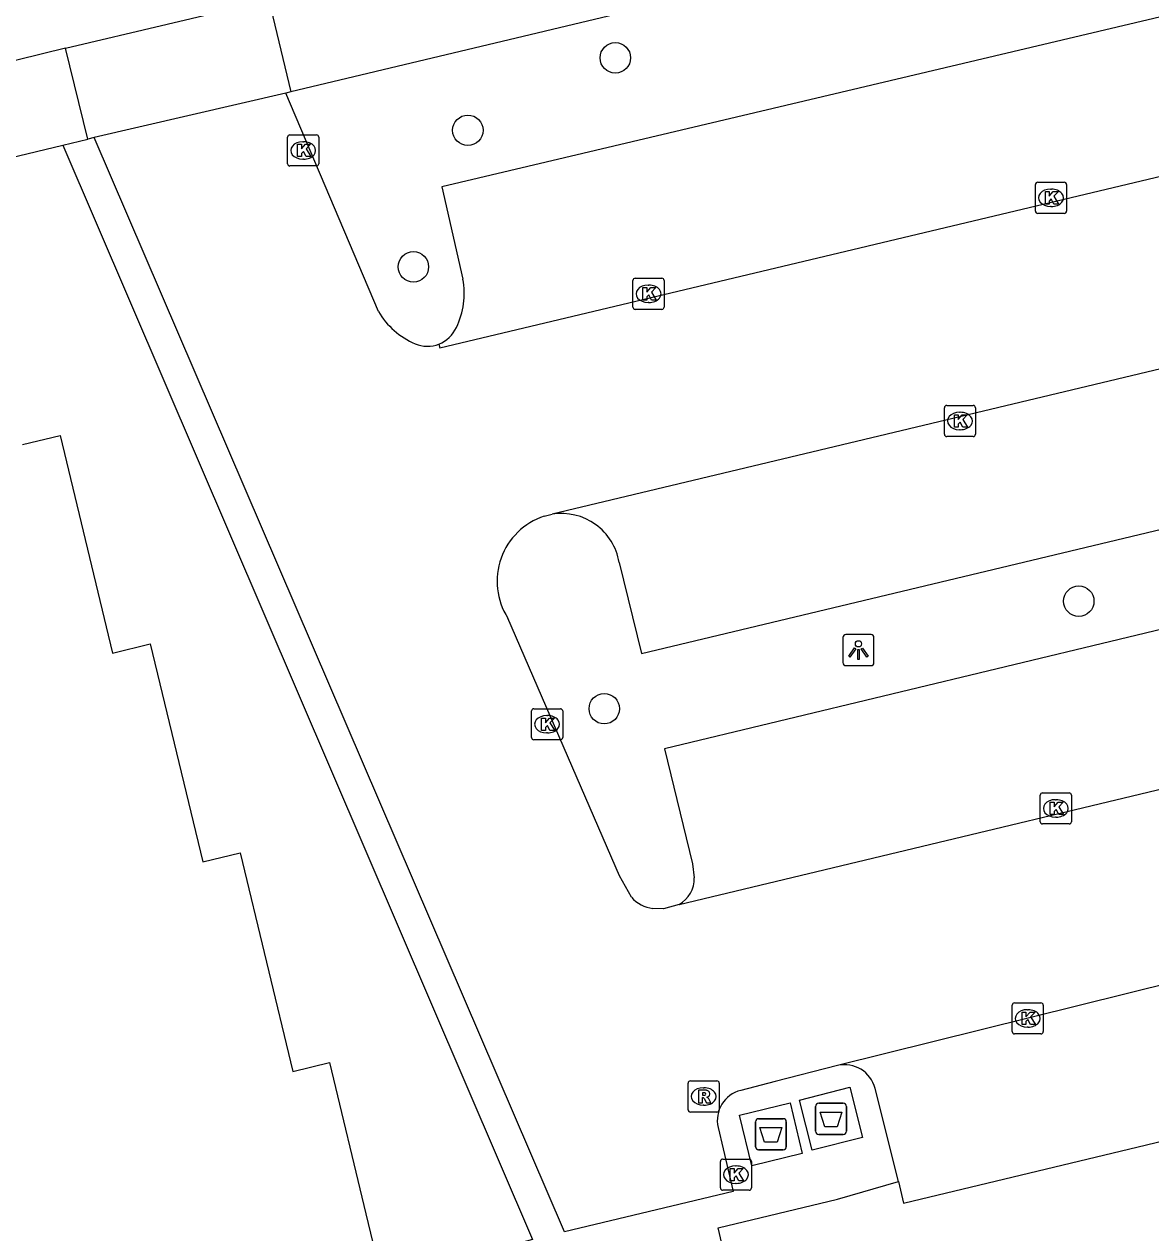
# Model space of a CAD drawing. Extents: x 158038 to 159242, y 380133 to 381214.
# Drawn here: x 158712.16 to 158748.37, y 380525.58 to 380564.42 of the extents above; entities that cross this region are included whole.
import ezdxf

# ---------------------------------------------------------------- set-up
doc = ezdxf.new("R2010")
doc.units = 0
for name, color, linetype in [('IMGEO_Afval_apart_plaats', 7, 'Continuous'), ('IMGEO_Boom', 7, 'Continuous'), ('IMGEO_Kolk', 7, 'Continuous'), ('IMGEO_Lichtpunt', 7, 'Continuous'), ('IMGEO_Pand', 7, 'Continuous'), ('IMGEO_Parkeervlak_open', 7, 'Continuous'), ('IMGEO_Rijbaan_lokaal_open', 7, 'Continuous'), ('IMGEO_Rioolput', 7, 'Continuous'), ('IMGEO_Voetpad_gesloten', 7, 'Continuous'), ('IMGEO_Voetpad_open', 7, 'Continuous')]:
    doc.layers.add(name, color=color, linetype=linetype)

msp = doc.modelspace()

# ---------------------------------------------------------------- linework, layer by layer
at = {"layer": 'IMGEO_Afval_apart_plaats'}
for p, q in [((158737.596, 380528.842), (158737.596, 380529.642)), ((158737.596, 380529.642), (158737.596, 380528.842)), ((158737.696, 380529.742), (158738.486, 380529.742)), ((158738.486, 380529.742), (158737.696, 380529.742)), ((158738.586, 380529.642), (158738.586, 380528.842)), ((158738.586, 380528.842), (158738.586, 380529.642)), ((158735.764, 380529.244), (158736.554, 380529.244)), ((158736.554, 380529.244), (158735.764, 380529.244)), ((158735.664, 380528.344), (158735.664, 380529.144)), ((158735.664, 380529.144), (158735.664, 380528.344)), ((158736.654, 380529.144), (158736.654, 380528.344)), ((158736.654, 380528.344), (158736.654, 380529.144)), ((158738.486, 380528.742), (158737.696, 380528.742)), ((158737.696, 380528.742), (158738.486, 380528.742)), ((158736.554, 380528.244), (158735.764, 380528.244)), ((158735.764, 380528.244), (158736.554, 380528.244))]:
    msp.add_line(p, q, dxfattribs=at)
for points in [[(158737.739, 380529.456), (158738.443, 380529.456), (158738.294, 380528.986), (158737.888, 380528.986), (158737.739, 380529.456)], [(158735.807, 380528.958), (158736.511, 380528.958), (158736.362, 380528.488), (158735.956, 380528.488), (158735.807, 380528.958)]]:
    msp.add_lwpolyline(points, dxfattribs=at)
for centre, start, end in [((158737.696, 380529.642), 90, 180), ((158737.696, 380529.642), 90, 180), ((158738.486, 380529.642), 0, 90), ((158738.486, 380529.642), 360, 90), ((158735.764, 380529.144), 90, 180), ((158735.764, 380529.144), 90, 180), ((158736.554, 380529.144), 0, 90), ((158736.554, 380529.144), 360, 90), ((158737.696, 380528.842), 180, 270), ((158737.696, 380528.842), 180, 270), ((158738.486, 380528.842), 270, 0), ((158738.486, 380528.842), 270, 0), ((158735.764, 380528.344), 180, 270), ((158735.764, 380528.344), 180, 270), ((158736.554, 380528.344), 270, 0), ((158736.554, 380528.344), 270, 0)]:
    msp.add_arc(centre, 0.1, start, end, dxfattribs=at)
at = {"layer": 'IMGEO_Boom'}
for centre in [(158731.159, 380563.34), (158726.42, 380561.012), (158724.67, 380556.623), (158746.054, 380545.879), (158730.803, 380542.423)]:
    msp.add_circle(centre, 0.489, dxfattribs=at)
at = {"layer": 'IMGEO_Kolk'}
for p, q in [((158720.626, 380559.939), (158720.626, 380560.791)), ((158720.701, 380560.865), (158721.553, 380560.865)), ((158721.627, 380560.791), (158721.627, 380559.939)), ((158721.114, 380560.645), (158721.139, 380560.645)), ((158721.137, 380560.085), (158721.112, 380560.085)), ((158721.553, 380559.865), (158720.701, 380559.865)), ((158744.661, 380558.416), (158744.661, 380559.268)), ((158744.736, 380559.342), (158745.588, 380559.342)), ((158745.149, 380559.122), (158745.174, 380559.122)), ((158745.662, 380559.268), (158745.662, 380558.416)), ((158745.588, 380558.342), (158744.736, 380558.342)), ((158745.172, 380558.562), (158745.147, 380558.562)), ((158731.725, 380555.332), (158731.725, 380556.184)), ((158731.8, 380556.258), (158732.652, 380556.258)), ((158732.213, 380556.038), (158732.238, 380556.038)), ((158732.726, 380556.184), (158732.726, 380555.332)), ((158732.652, 380555.258), (158731.8, 380555.258)), ((158732.236, 380555.478), (158732.211, 380555.478)), ((158741.809, 380552.169), (158742.661, 380552.169)), ((158741.734, 380551.243), (158741.734, 380552.095)), ((158742.222, 380551.949), (158742.247, 380551.949)), ((158742.735, 380552.095), (158742.735, 380551.243)), ((158742.245, 380551.389), (158742.22, 380551.389)), ((158742.661, 380551.169), (158741.809, 380551.169)), ((158728.541, 380542.423), (158729.393, 380542.423)), ((158728.466, 380541.497), (158728.466, 380542.349)), ((158728.954, 380542.203), (158728.979, 380542.203)), ((158729.467, 380542.349), (158729.467, 380541.497)), ((158728.977, 380541.643), (158728.952, 380541.643)), ((158729.393, 380541.423), (158728.541, 380541.423)), ((158744.891, 380539.718), (158745.743, 380539.718)), ((158744.816, 380538.792), (158744.816, 380539.644)), ((158745.304, 380539.498), (158745.329, 380539.498)), ((158745.817, 380539.644), (158745.817, 380538.792)), ((158745.327, 380538.938), (158745.302, 380538.938)), ((158745.743, 380538.718), (158744.891, 380538.718)), ((158743.913, 380532.043), (158743.913, 380532.895)), ((158743.988, 380532.969), (158744.84, 380532.969)), ((158744.401, 380532.749), (158744.426, 380532.749)), ((158744.914, 380532.895), (158744.914, 380532.043)), ((158744.84, 380531.969), (158743.988, 380531.969)), ((158744.424, 380532.189), (158744.399, 380532.189)), ((158734.534, 380527.021), (158734.534, 380527.873)), ((158734.609, 380527.947), (158735.461, 380527.947)), ((158735.022, 380527.727), (158735.047, 380527.727)), ((158735.535, 380527.873), (158735.535, 380527.021)), ((158735.461, 380526.947), (158734.609, 380526.947)), ((158735.045, 380527.167), (158735.02, 380527.167))]:
    msp.add_line(p, q, dxfattribs=at)
for points in [[(158720.626, 380559.939), (158720.626, 380560.791)], [(158720.701, 380560.865), (158721.553, 380560.865)], [(158721.627, 380560.791), (158721.627, 380559.939)], [(158720.947, 380560.565), (158721.07, 380560.565), (158721.07, 380560.414), (158721.2, 380560.565), (158721.364, 380560.565), (158721.218, 380560.414), (158721.371, 380560.165), (158721.219, 380560.165), (158721.134, 380560.329), (158721.07, 380560.262), (158721.07, 380560.165), (158720.947, 380560.165), (158720.947, 380560.565)], [(158721.553, 380559.865), (158720.701, 380559.865)], [(158744.661, 380558.416), (158744.661, 380559.268)], [(158744.736, 380559.342), (158745.588, 380559.342)], [(158745.662, 380559.268), (158745.662, 380558.416)], [(158744.982, 380559.042), (158745.105, 380559.042), (158745.105, 380558.891), (158745.235, 380559.042), (158745.399, 380559.042), (158745.253, 380558.891), (158745.406, 380558.642), (158745.254, 380558.642), (158745.169, 380558.806), (158745.105, 380558.739), (158745.105, 380558.642), (158744.982, 380558.642), (158744.982, 380559.042)], [(158745.588, 380558.342), (158744.736, 380558.342)], [(158731.725, 380555.332), (158731.725, 380556.184)], [(158731.8, 380556.258), (158732.652, 380556.258)], [(158732.726, 380556.184), (158732.726, 380555.332)], [(158732.046, 380555.958), (158732.169, 380555.958), (158732.169, 380555.807), (158732.299, 380555.958), (158732.463, 380555.958), (158732.317, 380555.807), (158732.47, 380555.558), (158732.318, 380555.558), (158732.233, 380555.722), (158732.169, 380555.655), (158732.169, 380555.558), (158732.046, 380555.558), (158732.046, 380555.958)], [(158732.652, 380555.258), (158731.8, 380555.258)], [(158741.809, 380552.169), (158742.661, 380552.169)], [(158741.734, 380551.243), (158741.734, 380552.095)], [(158742.055, 380551.869), (158742.178, 380551.869), (158742.178, 380551.718), (158742.308, 380551.869), (158742.472, 380551.869), (158742.326, 380551.718), (158742.479, 380551.469), (158742.327, 380551.469), (158742.242, 380551.633), (158742.178, 380551.566), (158742.178, 380551.469), (158742.055, 380551.469), (158742.055, 380551.869)], [(158742.735, 380552.095), (158742.735, 380551.243)], [(158742.661, 380551.169), (158741.809, 380551.169)], [(158728.541, 380542.423), (158729.393, 380542.423)], [(158728.466, 380541.497), (158728.466, 380542.349)], [(158728.787, 380542.123), (158728.91, 380542.123), (158728.91, 380541.972), (158729.04, 380542.123), (158729.204, 380542.123), (158729.058, 380541.972), (158729.211, 380541.723), (158729.059, 380541.723), (158728.974, 380541.887), (158728.91, 380541.82), (158728.91, 380541.723), (158728.787, 380541.723), (158728.787, 380542.123)], [(158729.467, 380542.349), (158729.467, 380541.497)], [(158729.393, 380541.423), (158728.541, 380541.423)], [(158744.891, 380539.718), (158745.743, 380539.718)], [(158744.816, 380538.792), (158744.816, 380539.644)], [(158745.137, 380539.418), (158745.26, 380539.418), (158745.26, 380539.267), (158745.39, 380539.418), (158745.554, 380539.418), (158745.408, 380539.267), (158745.561, 380539.018), (158745.409, 380539.018), (158745.324, 380539.182), (158745.26, 380539.115), (158745.26, 380539.018), (158745.137, 380539.018), (158745.137, 380539.418)], [(158745.817, 380539.644), (158745.817, 380538.792)], [(158745.743, 380538.718), (158744.891, 380538.718)], [(158743.913, 380532.043), (158743.913, 380532.895)], [(158743.988, 380532.969), (158744.84, 380532.969)], [(158744.914, 380532.895), (158744.914, 380532.043)], [(158744.234, 380532.669), (158744.357, 380532.669), (158744.357, 380532.518), (158744.487, 380532.669), (158744.651, 380532.669), (158744.505, 380532.518), (158744.658, 380532.269), (158744.506, 380532.269), (158744.421, 380532.433), (158744.357, 380532.366), (158744.357, 380532.269), (158744.234, 380532.269), (158744.234, 380532.669)], [(158744.84, 380531.969), (158743.988, 380531.969)], [(158734.534, 380527.021), (158734.534, 380527.873)], [(158734.609, 380527.947), (158735.461, 380527.947)], [(158734.855, 380527.647), (158734.978, 380527.647), (158734.978, 380527.496), (158735.108, 380527.647), (158735.272, 380527.647), (158735.126, 380527.496), (158735.279, 380527.247), (158735.127, 380527.247), (158735.042, 380527.411), (158734.978, 380527.344), (158734.978, 380527.247), (158734.855, 380527.247), (158734.855, 380527.647)], [(158735.535, 380527.873), (158735.535, 380527.021)], [(158735.461, 380526.947), (158734.609, 380526.947)]]:
    msp.add_lwpolyline(points, dxfattribs=at)
for centre, start, end in [((158720.703, 380560.789), 91.552, 178.448), ((158720.703, 380560.789), 91.552, 178.448), ((158721.551, 380560.789), 1.552, 88.448), ((158721.551, 380560.789), 1.552, 88.448), ((158720.703, 380559.941), 181.552, 268.448), ((158720.703, 380559.941), 181.552, 268.448), ((158721.551, 380559.941), 271.552, 358.448), ((158721.551, 380559.941), 271.552, 358.448), ((158744.738, 380559.266), 91.552, 178.448), ((158744.738, 380559.266), 91.552, 178.448), ((158745.586, 380559.266), 1.552, 88.448), ((158745.586, 380559.266), 1.552, 88.448), ((158744.738, 380558.418), 181.552, 268.448), ((158744.738, 380558.418), 181.552, 268.448), ((158745.586, 380558.418), 271.552, 358.448), ((158745.586, 380558.418), 271.552, 358.448), ((158731.802, 380556.182), 91.552, 178.448), ((158731.802, 380556.182), 91.552, 178.448), ((158732.65, 380556.182), 1.552, 88.448), ((158732.65, 380556.182), 1.552, 88.448), ((158731.802, 380555.334), 181.552, 268.448), ((158731.802, 380555.334), 181.552, 268.448), ((158732.65, 380555.334), 271.552, 358.448), ((158732.65, 380555.334), 271.552, 358.448), ((158741.811, 380552.093), 91.552, 178.448), ((158741.811, 380552.093), 91.552, 178.448), ((158742.659, 380552.093), 1.552, 88.448), ((158742.659, 380552.093), 1.552, 88.448), ((158741.811, 380551.245), 181.552, 268.448), ((158741.811, 380551.245), 181.552, 268.448), ((158742.659, 380551.245), 271.552, 358.448), ((158742.659, 380551.245), 271.552, 358.448), ((158728.543, 380542.347), 91.552, 178.448), ((158728.543, 380542.347), 91.552, 178.448), ((158729.391, 380542.347), 1.552, 88.448), ((158729.391, 380542.347), 1.552, 88.448), ((158728.543, 380541.499), 181.552, 268.448), ((158728.543, 380541.499), 181.552, 268.448), ((158729.391, 380541.499), 271.552, 358.448), ((158729.391, 380541.499), 271.552, 358.448), ((158744.893, 380539.642), 91.552, 178.448), ((158744.893, 380539.642), 91.552, 178.448), ((158745.741, 380539.642), 1.552, 88.448), ((158745.741, 380539.642), 1.552, 88.448), ((158744.893, 380538.794), 181.552, 268.448), ((158744.893, 380538.794), 181.552, 268.448), ((158745.741, 380538.794), 271.552, 358.448), ((158745.741, 380538.794), 271.552, 358.448), ((158743.99, 380532.893), 91.552, 178.448), ((158743.99, 380532.893), 91.552, 178.448), ((158744.838, 380532.893), 1.552, 88.448), ((158744.838, 380532.893), 1.552, 88.448), ((158743.99, 380532.045), 181.552, 268.448), ((158743.99, 380532.045), 181.552, 268.448), ((158744.838, 380532.045), 271.552, 358.448), ((158744.838, 380532.045), 271.552, 358.448), ((158734.611, 380527.871), 91.552, 178.448), ((158734.611, 380527.871), 91.552, 178.448), ((158735.459, 380527.871), 1.552, 88.448), ((158735.459, 380527.871), 1.552, 88.448), ((158734.611, 380527.023), 181.552, 268.448), ((158734.611, 380527.023), 181.552, 268.448), ((158735.459, 380527.023), 271.552, 358.448), ((158735.459, 380527.023), 271.552, 358.448)]:
    msp.add_arc(centre, 0.0765, start, end, dxfattribs=at)
for centre, major_axis, ratio, start_param, end_param in [((158721.113, 380560.365), (-0.387, 0.002), 0.722429, 4.712389, 7.853982), ((158721.138, 380560.365), (-0.39, 0.002), 0.717154, 1.570796, 4.712389), ((158745.148, 380558.842), (-0.387, 0.002), 0.722429, 4.712389, 7.853982), ((158745.173, 380558.842), (-0.39, 0.002), 0.717154, 1.570796, 4.712389), ((158732.212, 380555.758), (-0.387, 0.002), 0.722429, 4.712389, 7.853982), ((158732.237, 380555.758), (-0.39, 0.002), 0.717154, 1.570796, 4.712389), ((158742.221, 380551.669), (-0.387, 0.002), 0.722429, 4.712389, 7.853982), ((158742.246, 380551.669), (-0.39, 0.002), 0.717154, 1.570796, 4.712389), ((158728.953, 380541.923), (-0.387, 0.002), 0.722429, 4.712389, 7.853982), ((158728.978, 380541.923), (-0.39, 0.002), 0.717154, 1.570796, 4.712389), ((158745.303, 380539.218), (-0.387, 0.002), 0.722429, 4.712389, 7.853982), ((158745.328, 380539.218), (-0.39, 0.002), 0.717154, 1.570796, 4.712389), ((158744.4, 380532.469), (-0.387, 0.002), 0.722429, 4.712389, 7.853982), ((158744.425, 380532.469), (-0.39, 0.002), 0.717154, 1.570796, 4.712389), ((158735.021, 380527.447), (-0.387, 0.002), 0.722429, 4.712389, 7.853982), ((158735.046, 380527.447), (-0.39, 0.002), 0.717154, 1.570796, 4.712389)]:
    msp.add_ellipse(centre, major_axis=major_axis, ratio=ratio, start_param=start_param, end_param=end_param, dxfattribs=at)
at = {"layer": 'IMGEO_Lichtpunt'}
for p, q in [((158739.377, 380544.805), (158738.569, 380544.805)), ((158739.377, 380544.805), (158738.569, 380544.805)), ((158738.475, 380544.71), (158738.475, 380543.903)), ((158738.475, 380544.71), (158738.475, 380543.903)), ((158739.471, 380543.903), (158739.471, 380544.71)), ((158739.471, 380543.903), (158739.471, 380544.71)), ((158738.569, 380543.809), (158739.377, 380543.809)), ((158738.569, 380543.809), (158739.377, 380543.809))]:
    msp.add_line(p, q, dxfattribs=at)
for points in [[(158738.849, 380544.374), (158738.888, 380544.346), (158738.7, 380544.084), (158738.662, 380544.111), (158738.849, 380544.374)], [(158739.061, 380544.346), (158739.099, 380544.373), (158739.286, 380544.111), (158739.247, 380544.083), (158739.061, 380544.346)], [(158738.951, 380544.326), (158738.998, 380544.326), (158738.998, 380544.004), (158738.951, 380544.004), (158738.951, 380544.326)]]:
    msp.add_lwpolyline(points, dxfattribs=at)
msp.add_circle((158738.974, 380544.508), 0.0994, dxfattribs=at)
for centre, start, end in [((158738.569, 380544.71), 90, 180), ((158738.569, 380544.71), 90, 180), ((158739.377, 380544.71), 0, 90), ((158739.377, 380544.71), 0, 90), ((158738.569, 380543.903), 180, 270), ((158738.569, 380543.903), 180, 270), ((158739.377, 380543.903), 270, 0), ((158739.377, 380543.903), 270, 360)]:
    msp.add_arc(centre, 0.0946, start, end, dxfattribs=at)
at = {"layer": 'IMGEO_Pand'}
msp.add_lwpolyline([(158712.109, 380550.909), (158713.317, 380551.199), (158715.001, 380544.211), (158716.213, 380544.503), (158717.9, 380537.502), (158719.099, 380537.791), (158720.792, 380530.764), (158721.969, 380531.047), (158723.14, 380526.187), (158723.652, 380524.06), (158724.848, 380524.348)], dxfattribs=at)
at = {"layer": 'IMGEO_Parkeervlak_open'}
for points in [[(158750.752, 380562.051), (158750.053, 380564.982), (158725.587, 380559.19), (158726.259, 380556.228)], [(158731.281, 380547.126), (158732.002, 380544.201), (158753.911, 380549.433)], [(158754.656, 380546.407), (158732.744, 380541.138), (158733.64, 380537.437), (158733.698, 380536.984)], [(158740.259, 380527.228), (158740.421, 380526.531), (158764.115, 380532.222), (158763.439, 380535.157)]]:
    msp.add_lwpolyline(points, dxfattribs=at)
for centre, radius, start, end in [((158723.832, 380555.767), 2.471, 333.8237, 10.7547), ((158725.118, 380555.088), 1.018, 291.5109, 336.185), ((158729.437, 380546.827), 1.868, 9.2167, 99.3908), ((158732.717, 380536.974), 0.981, 300.4384, 0.5921)]:
    msp.add_arc(centre, radius, start, end, dxfattribs=at)
at = {"layer": 'IMGEO_Rijbaan_lokaal_open'}
for points in [[(158713.492, 380563.648), (158720.027, 380565.209)], [(158713.492, 380563.648), (158710.43, 380562.906)], [(158720.572, 380562.21), (158714.414, 380560.779)], [(158723.546, 380555.188), (158720.572, 380562.21)], [(158757.164, 380561.547), (158763.07, 380537.103), (158738.297, 380530.953)], [(158734.462, 380528.964), (158734.949, 380526.901), (158729.521, 380525.612), (158714.414, 380560.779)], [(158725.491, 380554.141), (158725.518, 380554.026), (158753.007, 380560.567)], [(158753.911, 380549.433), (158752.771, 380554.317), (158729.132, 380548.67)], [(158728.871, 380548.608), (158729.132, 380548.67)], [(158733.214, 380536.128), (158755.831, 380541.552), (158754.656, 380546.407)], [(158731.68, 380536.37), (158731.293, 380537.055), (158727.702, 380545.336)], [(158733.214, 380536.128), (158732.706, 380535.994), (158732.363, 380536.003)], [(158738.297, 380530.953), (158736.3, 380530.441), (158735.194, 380530.157)]]:
    msp.add_lwpolyline(points, dxfattribs=at)
for centre, radius, start, end in [((158725.685, 380556.436), 2.476, 210.2548, 247.1878), ((158725.123, 380555.087), 1.016, 246.9441, 291.2609), ((158729.556, 380546.519), 2.199, 108.1441, 212.535), ((158732.467, 380537.015), 1.018, 219.3567, 264.1419), ((158735.431, 380529.19), 0.995, 103.7961, 193.1391)]:
    msp.add_arc(centre, radius, start, end, dxfattribs=at)
at = {"layer": 'IMGEO_Rioolput'}
for p, q in [((158733.497, 380529.534), (158733.497, 380530.386)), ((158733.572, 380530.46), (158734.424, 380530.46)), ((158734.498, 380530.386), (158734.498, 380529.534)), ((158733.985, 380530.24), (158734.01, 380530.24)), ((158734.008, 380529.68), (158733.983, 380529.68)), ((158734.424, 380529.46), (158733.572, 380529.46))]:
    msp.add_line(p, q, dxfattribs=at)
for points in [[(158733.497, 380529.534), (158733.497, 380530.386)], [(158733.572, 380530.46), (158734.424, 380530.46)], [(158734.498, 380530.386), (158734.498, 380529.534)], [(158734.086, 380530.158), (158733.834, 380530.16), (158733.834, 380529.76)], [(158734.012, 380530.079), (158733.958, 380530.079), (158733.958, 380529.998)], [(158733.958, 380529.998), (158734.01, 380529.998)], [(158733.834, 380529.76), (158733.958, 380529.76), (158733.958, 380529.922), (158733.969, 380529.922)], [(158734.016, 380529.893), (158734.087, 380529.76), (158734.227, 380529.76), (158734.162, 380529.886)], [(158734.424, 380529.46), (158733.572, 380529.46)]]:
    msp.add_lwpolyline(points, dxfattribs=at)
for centre, radius, start, end in [((158733.574, 380530.384), 0.0765, 91.552, 178.448), ((158733.574, 380530.384), 0.0765, 91.552, 178.448), ((158734.422, 380530.384), 0.0765, 1.552, 88.448), ((158734.422, 380530.384), 0.0765, 1.552, 88.448), ((158733.994, 380530.187), 0.19, 274.7715, 282.9687), ((158734.018, 380529.983), 0.0964, 77.0061, 93.1865), ((158734.032, 380530.04), 0.0378, 276.6634, 79.6772), ((158734.085, 380530.048), 0.109, 350.3612, 89.416), ((158734.083, 380530.048), 0.112, 277.5842, 350.9817), ((158733.968, 380529.869), 0.0533, 26.0293, 88.6989), ((158734.067, 380529.833), 0.108, 29.5134, 73.7905), ((158733.574, 380529.536), 0.0765, 181.552, 268.448), ((158733.574, 380529.536), 0.0765, 181.552, 268.448), ((158734.422, 380529.536), 0.0765, 271.552, 358.448), ((158734.422, 380529.536), 0.0765, 271.552, 358.448)]:
    msp.add_arc(centre, radius, start, end, dxfattribs=at)
for centre, major_axis, ratio, start_param, end_param in [((158733.984, 380529.96), (-0.387, 0.002), 0.722429, 4.712389, 7.853982), ((158734.009, 380529.96), (-0.39, 0.002), 0.717154, 1.570796, 4.712389)]:
    msp.add_ellipse(centre, major_axis=major_axis, ratio=ratio, start_param=start_param, end_param=end_param, dxfattribs=at)
at = {"layer": 'IMGEO_Voetpad_gesloten'}
for points in [[(158737.075, 380529.844), (158738.697, 380530.255), (158739.106, 380528.641), (158737.484, 380528.23), (158737.075, 380529.844)], [(158735.545, 380527.732), (158735.151, 380529.363), (158736.774, 380529.755), (158737.168, 380528.124), (158735.545, 380527.732)]]:
    msp.add_lwpolyline(points, dxfattribs=at)
at = {"layer": 'IMGEO_Voetpad_open'}
for points in [[(158762.255, 380572.153), (158758.825, 380571.331), (158720.725, 380562.244)], [(158720.027, 380565.209), (158720.725, 380562.244)], [(158714.208, 380560.731), (158713.492, 380563.648)], [(158720.725, 380562.244), (158720.572, 380562.21)], [(158713.404, 380560.535), (158714.208, 380560.731)], [(158714.414, 380560.779), (158714.208, 380560.731)], [(158678.772, 380549.377), (158678.717, 380550.75), (158679.151, 380551.663), (158679.629, 380552.166), (158680.123, 380552.532), (158713.404, 380560.535)], [(158713.404, 380560.535), (158728.492, 380525.364), (158724.848, 380524.348)], [(158740.259, 380527.228), (158739.507, 380530.216)], [(158743.741, 380514.117), (158745.335, 380514.531), (158744.411, 380518.354), (158736.632, 380516.488), (158734.464, 380525.738), (158738.304, 380526.663), (158740.259, 380527.228)]]:
    msp.add_lwpolyline(points, dxfattribs=at)
msp.add_arc((158738.529, 380529.972), 1.008, 14.0204, 103.2891, dxfattribs=at)

doc.saveas('drawing.dxf')
